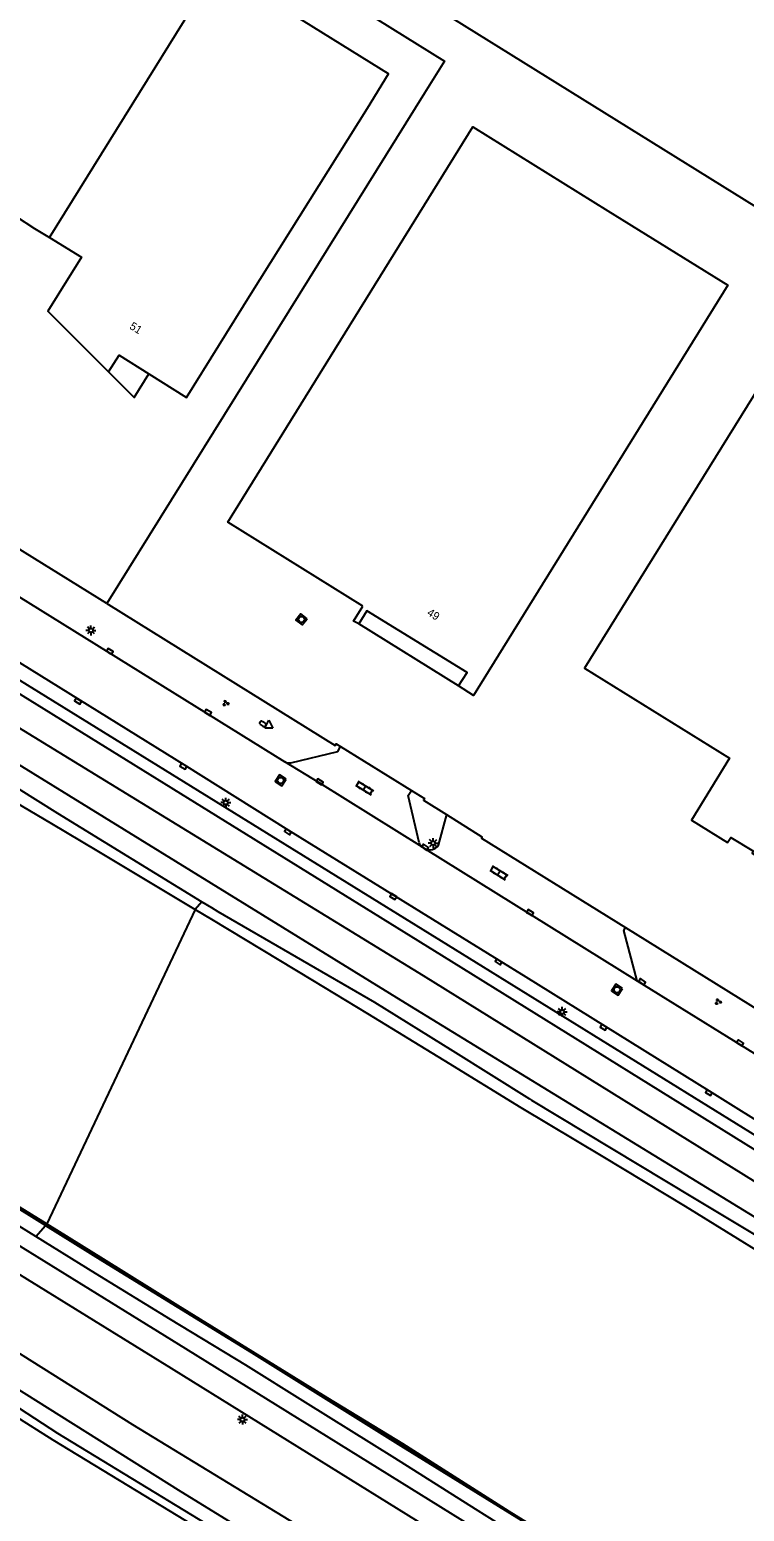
# Model space of a CAD drawing. Extents: x 128000 to 131008, y 398996 to 402500.
# Drawn here: x 128478.3 to 128567.7, y 400347.8 to 400533 of the extents above; entities that cross this region are included whole.
import ezdxf

# ---------------------------------------------------------------- set-up
doc = ezdxf.new("R2010")
doc.units = 0
for name, color, linetype in [('gg-afsc-hekwerk', 7, 'Continuous'), ('gg-anno-huisnummerreeks BGT', 7, 'Continuous'), ('gg-bbg-bijgebouw', 7, 'Continuous'), ('gg-bbg-hoofdgebouw', 7, 'Continuous'), ('gg-bbg-luifel en loopbrug', 7, 'Continuous'), ('gg-bbg-onder overbouw', 7, 'Continuous'), ('gg-bbg-pand overbouw', 7, 'Continuous'), ('gg-bbg-tussenscheiding', 7, 'Continuous'), ('gg-knt-bovenkant onderkant talud', 7, 'Continuous'), ('gg-knt-onverhard', 7, 'Continuous'), ('gg-knt-verharding', 7, 'Continuous'), ('gg-kntw-beschoeiing', 7, 'Continuous'), ('gg-kntw-bovenkant insteek waterloop', 7, 'Continuous'), ('gg-kntw-waterlijn', 7, 'Continuous'), ('gt-symb-brandkraan', 7, 'Continuous'), ('gt-symb-groenvak', 7, 'Continuous'), ('gt-symb-klinker verharding', 7, 'Continuous'), ('gt-symb-kolk', 7, 'Continuous'), ('gt-symb-lichtmast', 7, 'Continuous'), ('gt-symb-rioolschacht', 7, 'Continuous'), ('gt-symb-waterafsluiter', 7, 'Continuous'), ('gx-grn-maaiveld', 7, 'Continuous')]:
    doc.layers.add(name, color=color, linetype=linetype)

# ---------------------------------------------------------------- blocks, each defined once
blk = doc.blocks.new('gt0-LMAST')
at = {"layer": 'gt-symb-lichtmast'}
for p, q in [((-0.18, 0.17), (-0.45, 0.44)), ((-0.01, 0.25), (-0.01, 0.62)), ((0.17, 0.17), (0.44, 0.44)), ((-0.26, 0), (-0.63, 0)), ((-0.18, -0.18), (-0.45, -0.45)), ((-0.01, -0.25), (-0.01, -0.63)), ((0.44, -0.45), (0.17, -0.18)), ((0.24, 0), (0.62, 0))]:
    blk.add_line(p, q, dxfattribs=at)
blk.add_circle((-0.01, 0), 0.25, dxfattribs=at)
blk = doc.blocks.new('gt0-KL1')
at = {"layer": 'gt-symb-klinker verharding'}
for p, q in [((-1.15, 0.3), (1.15, 0.3)), ((-1, -0.3), (-1, 0.3)), ((-0.5, 0.3), (-0.5, 0.45)), ((0, -0.3), (0, 0.3)), ((0.5, 0.3), (0.5, 0.45)), ((1, -0.3), (1, 0.3)), ((-1.15, -0.3), (1.15, -0.3)), ((-0.5, -0.45), (-0.5, -0.3)), ((0.5, -0.45), (0.5, -0.3))]:
    blk.add_line(p, q, dxfattribs=at)
blk = doc.blocks.new('gt0-KOLK')
at = {"layer": 'gt-symb-kolk'}
blk.add_lwpolyline([(0, 0), (0.38, 0), (0.38, 0.4), (-0.38, 0.4), (-0.38, 0), (0, 0)], dxfattribs=at)
blk = doc.blocks.new('gt0-RS')
at = {"layer": 'gt-symb-rioolschacht'}
blk.add_lwpolyline([(-0.5, -0.5), (0.5, -0.5), (0.5, 0.5), (-0.5, 0.5)], close=True, dxfattribs=at)
blk.add_circle((0, 0), 0.375, dxfattribs=at)
blk = doc.blocks.new('gt0-WAFSL')
at = {"layer": 'gt-symb-waterafsluiter'}
for p, q in [((-0.5, -0.33), (0, 0.67)), ((0, 0.67), (0.5, -0.33)), ((0.5, -0.33), (-0.5, -0.33))]:
    blk.add_line(p, q, dxfattribs=at)
blk = doc.blocks.new('gt0-BR')
at = {"layer": 'gt-symb-brandkraan'}
for centre, radius, start, end in [((-0.24, 0), 0.206, 107.5669, 252.4331), ((0.6, -2.66), 3, 106.892, 107.5669), ((0, -0.69), 0.938, 73.108, 106.892), ((-0.6, -2.66), 3, 72.4331, 73.108), ((0.24, 0), 0.206, 287.567, 72.4331), ((0.6, 2.66), 3, 252.4331, 253.108), ((0, 0.69), 0.938, 253.108, 286.8921), ((-0.6, 2.66), 3, 286.8921, 287.567)]:
    blk.add_arc(centre, radius, start, end, dxfattribs=at)
blk = doc.blocks.new('gt0-GRVAK')
at = {"layer": 'gt-symb-groenvak'}
for p, q in [((-0.11, 0.19), (-0.23, 0.24)), ((-0.18, 0.15), (0.09, 0.15)), ((-0.09, 0.21), (-0.16, 0.32)), ((-0.05, 0.21), (-0.05, 0.39)), ((0, 0.21), (0.06, 0.32)), ((0.01, 0.19), (0.13, 0.24)), ((0.26, -0.05), (0.2, 0.06)), ((0.3, -0.05), (0.3, 0.13)), ((0.35, -0.05), (0.41, 0.06)), ((-0.25, -0.23), (-0.36, -0.18)), ((-0.32, -0.26), (-0.05, -0.26)), ((-0.23, -0.21), (-0.29, -0.1)), ((-0.18, -0.2), (-0.18, -0.02)), ((-0.14, -0.21), (-0.07, -0.1)), ((-0.12, -0.23), (0, -0.18)), ((0.24, -0.07), (0.12, -0.02)), ((0.17, -0.11), (0.44, -0.11)), ((0.37, -0.07), (0.49, -0.02))]:
    blk.add_line(p, q, dxfattribs=at)

msp = doc.modelspace()

# ---------------------------------------------------------------- linework, layer by layer
at = {"layer": 'gg-afsc-hekwerk'}
for p, q in [((128527.7, 400525.03), (128512.11, 400500)), ((128512.11, 400500), (128487.98, 400461.27)), ((128487.98, 400461.27), (128466.13, 400474.82)), ((128517.22, 400443.37), (128526.08, 400437.9)), ((128530.46, 400434.87), (128534.87, 400432.09))]:
    msp.add_line(p, q, dxfattribs=at)
for points in [[(128476.28, 400557.13), (128478.72, 400561.07), (128530.2, 400529.04), (128527.7, 400525.03)], [(128487.98, 400461.27), (128488.19, 400461.12), (128516.54, 400443.51), (128516.66, 400443.72), (128517.22, 400443.37)], [(128526.08, 400437.9), (128527.69, 400436.9), (128527.57, 400436.7), (128530.46, 400434.87)], [(128534.87, 400432.09), (128534.93, 400432.05), (128534.85, 400431.93), (128552.85, 400420.76)], [(128552.85, 400420.76), (128577.06, 400405.74), (128579.26, 400404.41)]]:
    msp.add_lwpolyline(points, dxfattribs=at)
at = {"layer": 'gg-bbg-bijgebouw'}
msp.add_lwpolyline([(128643.24, 400595.59), (128550.5, 400653.16), (128491.83, 400558.92), (128669.97, 400448.21), (128728.58, 400542.61), (128669.56, 400579.25)], dxfattribs=at)
at = {"layer": 'gg-bbg-hoofdgebouw'}
msp.add_line((128506.05, 400500), (128520.56, 400523.19), dxfattribs=at)
for points in [[(128520.56, 400523.19), (128523.2, 400527.44), (128501.78, 400540.78)], [(128520.01, 400460.94), (128503.11, 400471.42), (128533.73, 400520.82), (128550.63, 400510.33)], [(128550.63, 400510.33), (128565.63, 400501.03), (128533.84, 400449.76), (128531.94, 400450.96)], [(128472.46, 400502.85), (128476.65, 400509.61), (128478.95, 400508.14), (128480.8, 400507.01)], [(128480.8, 400507.01), (128484.8, 400504.56), (128481.97, 400500)], [(128481.97, 400500), (128480.6, 400497.79), (128488.18, 400490.21)], [(128493.24, 400489.96), (128497.93, 400487.01), (128506.05, 400500)], [(128592.9, 400432.64), (128616.03, 400469.99), (128574.27, 400495.91), (128547.69, 400453.16), (128565.86, 400441.91), (128561.08, 400434.19), (128565.61, 400431.4), (128566, 400432.02), (128568.83, 400430.31), (128568.67, 400430.06), (128582.61, 400421.46), (128587.12, 400428.78), (128589.55, 400427.21), (128592.9, 400432.64)], [(128488.18, 400490.21), (128489.54, 400492.29), (128493.24, 400489.96)], [(128519.49, 400458.74), (128518.84, 400459.05), (128520.01, 400460.94)]]:
    msp.add_lwpolyline(points, dxfattribs=at)
at = {"layer": 'gg-bbg-luifel en loopbrug'}
msp.add_lwpolyline([(128488.18, 400490.21), (128491.39, 400487), (128493.24, 400489.96)], dxfattribs=at)
at = {"layer": 'gg-bbg-onder overbouw'}
msp.add_lwpolyline([(128531.94, 400450.96), (128533.03, 400452.62), (128520.48, 400460.36), (128519.49, 400458.74)], dxfattribs=at)
at = {"layer": 'gg-bbg-pand overbouw'}
msp.add_line((128531.94, 400450.96), (128519.49, 400458.74), dxfattribs=at)
at = {"layer": 'gg-bbg-tussenscheiding'}
msp.add_line((128480.8, 400507.01), (128501.78, 400540.78), dxfattribs=at)
at = {"layer": 'gg-knt-bovenkant onderkant talud'}
for points in [[(128333.5, 400540.29), (128368.98, 400518.88), (128448.04, 400469.61), (128530.68, 400418.55), (128612.63, 400367.81), (128696.85, 400316.07), (128778.01, 400265.25), (128862.15, 400212.76), (128956.55, 400154.07), (129038.3, 400103.22), (129119.96, 400052.68), (129148.42, 400034.86), (129162.19, 400026.43)], [(129161.48, 400025.58), (129147.64, 400033.81), (129119.34, 400051.53), (129037.27, 400102.36), (128861.13, 400211.85), (128777.31, 400263.92), (128695.4, 400315.05), (128612.03, 400366.29), (128529.89, 400417.27), (128447.46, 400468.28), (128368.18, 400517.11), (128331.97, 400538.2)]]:
    msp.add_lwpolyline(points, dxfattribs=at)
at = {"layer": 'gg-knt-onverhard'}
for points in [[(129156.61, 400023.38), (129153.36, 400023.43), (129150.2, 400023.73), (129147.63, 400024.64), (129143.21, 400026.97), (129114.35, 400045.38), (129033.23, 400096.36), (128951.57, 400147.17), (128857.4, 400205.9), (128774.01, 400257.39), (128691.4, 400308.63), (128608.6, 400360.3), (128525.34, 400411.3), (128443.58, 400461.67), (128363.3, 400509.84), (128329.75, 400529.73), (128323.2, 400533.15)], [(129212.52, 399988.55), (129209.46, 399988.72), (129206.49, 399990.58), (129197.77, 399996.69), (129175.85, 400010.3), (129171.24, 400013.83), (129169.06, 400016.62), (129166.35, 400020.47), (129163.54, 400023.3), (129159.48, 400025.72), (129154.47, 400026.69), (129150, 400027.86), (129145.64, 400029.9), (129116.31, 400048.29), (129035.16, 400099.26), (128859.26, 400208.59), (128776.06, 400260.39), (128693.4, 400311.73), (128610.44, 400363.28), (128527.58, 400414.74), (128445.46, 400465.03), (128365.32, 400512.54), (128344.77, 400525.3), (128331.59, 400533.13)]]:
    msp.add_lwpolyline(points, dxfattribs=at)
at = {"layer": 'gg-knt-verharding'}
for p, q in [((128467.76, 400467.84), (128510.22, 400441.46)), ((128530.46, 400434.87), (128529.43, 400431.05)), ((128527.44, 400430.8), (128527.79, 400430.58)), ((128527.79, 400430.58), (128554.3, 400414.09)), ((128554.3, 400414.09), (128573.3, 400402.32))]:
    msp.add_line(p, q, dxfattribs=at)
for points in [[(128540.43, 400414.56), (128537.06, 400416.65), (128510.73, 400432.9), (128497.65, 400441.09), (128471.36, 400457.38), (128458.18, 400465.59), (128418.76, 400489.99), (128402.71, 400500)], [(128510.97, 400441.36), (128516.85, 400442.77), (128517.22, 400443.37)], [(128527.44, 400430.8), (128514.6, 400438.79), (128510.22, 400441.46)], [(129100.5, 399994.98), (129049.49, 400026.45), (129007.61, 400052.46), (128940.55, 400093.86), (128826.64, 400164.43), (128785.64, 400189.9), (128734.57, 400221.55), (128687.8, 400250.6), (128647.13, 400275.7), (128574.88, 400320.36), (128536.14, 400344.35), (128497.87, 400368.09), (128455.71, 400394.15), (128419.05, 400416.91), (128382.58, 400439.6)], [(128379.97, 400437.4), (128383.72, 400435.33), (128417.69, 400414.2), (128453.98, 400391.64), (128496.03, 400365.69), (128534.15, 400342.01), (128579.3, 400314.11)], [(128527.03, 400431.38), (128525.68, 400437.25), (128526.08, 400437.9)], [(128554.3, 400414.09), (128552.62, 400420.38), (128552.85, 400420.76)], [(128677.69, 400329.14), (128677.4, 400329.32), (128668.53, 400334.9), (128642.25, 400351.23), (128615.92, 400367.66), (128589.64, 400383.91), (128563.36, 400400.3), (128540.43, 400414.56)]]:
    msp.add_lwpolyline(points, dxfattribs=at)
for centre, radius, start, end in [((128510.73, 400442.33), 0.999, 239.6669, 284.2652), ((128527.96, 400431.59), 0.946, 192.7833, 236.9633), ((128528.35, 400431.75), 1.29, 244.2288, 327.1563)]:
    msp.add_arc(centre, radius, start, end, dxfattribs=at)
at = {"layer": 'gg-kntw-beschoeiing'}
for points in [[(128372.57, 400450.61), (128459.67, 400396.49), (128480.44, 400383.62)], [(128480.44, 400383.62), (128543.09, 400344.8), (128622.84, 400295.53), (128704.92, 400244.7), (128786.83, 400194.04), (128867.91, 400143.82), (128947.14, 400094.63), (129027.58, 400044.83), (129103.21, 399997.95)]]:
    msp.add_lwpolyline(points, dxfattribs=at)
at = {"layer": 'gg-kntw-bovenkant insteek waterloop'}
for points in [[(128289.15, 400483.78), (128291.4, 400484.79), (128295, 400483.27), (128306.4, 400476.4), (128318.06, 400468.08), (128325.68, 400462.82), (128336.13, 400456.41), (128362.38, 400441.2), (128377.07, 400429.96), (128413.61, 400407.24), (128449.69, 400384.74), (128491.2, 400358.65), (128529.55, 400335.28), (128572.51, 400308.15), (128574.22, 400305.17), (128573.41, 400302.05), (128572.4, 400301.15), (128567.01, 400303.72)], [(128567.01, 400303.72), (128564.86, 400305.01), (128552.72, 400312.9), (128533.64, 400324.77), (128508.26, 400340.29), (128481.28, 400356.71), (128476.41, 400359.76)]]:
    msp.add_lwpolyline(points, dxfattribs=at)
at = {"layer": 'gg-kntw-waterlijn'}
for points in [[(128328, 400396.08), (128350.7, 400437.93), (128376.48, 400421.97), (128393.76, 400411.82), (128434.46, 400387.05), (128444.99, 400380.26), (128446.42, 400379.45), (128458.8, 400372.09), (128477, 400360.69), (128481.81, 400357.56), (128508.78, 400341.15), (128534.16, 400325.62), (128552.77, 400313.63), (128566.01, 400304.6), (128568.06, 400303.67)], [(128389.35, 400417.12), (128444.78, 400383.17), (128497.23, 400350.26), (128549.69, 400318.05), (128557.36, 400313.29), (128562.84, 400309.6), (128564.78, 400308.41), (128568.27, 400306.73), (128569.34, 400305.8), (128569.94, 400304.46), (128569.47, 400303.49), (128568.06, 400303.67)]]:
    msp.add_lwpolyline(points, dxfattribs=at)
at = {"layer": 'gx-grn-maaiveld'}
for p, q in [((128499.86, 400423.98), (128499.01, 400423.03)), ((128499.01, 400423.03), (128480.48, 400383.71)), ((128479.11, 400382.14), (128480.3, 400383.54)), ((128480.3, 400383.54), (128480.48, 400383.71))]:
    msp.add_line(p, q, dxfattribs=at)
for points in [[(128349.24, 400514.19), (128362.74, 400505.86), (128368.68, 400502.27), (128378.86, 400496.36), (128389.01, 400490.5), (128398.89, 400484.53), (128408.77, 400478.56), (128414.39, 400475.39), (128420.42, 400471.95), (128430.15, 400465.88), (128439.97, 400459.79), (128450.83, 400453.61), (128461.71, 400447.45), (128471.93, 400441.21), (128481.83, 400435.06), (128499.86, 400423.98)], [(128348.27, 400512.73), (128358.23, 400506.74), (128367.78, 400501.06), (128377.56, 400495.16), (128387.7, 400489.11), (128397.86, 400483.25), (128407.98, 400477.43), (128410.03, 400476.21), (128419.76, 400470.34), (128429.29, 400464.55), (128439.07, 400458.62), (128448.13, 400453.2), (128460.47, 400445.87), (128470.74, 400439.84), (128481.05, 400433.78), (128486.74, 400430.39), (128499.01, 400423.03)], [(128480.3, 400383.54), (128466.66, 400392.03), (128446.12, 400404.72), (128424.96, 400417.83), (128406.37, 400429.44), (128387.28, 400441.38), (128387.37, 400441.54)], [(128387.37, 400441.54), (128396.68, 400435.76), (128406.47, 400429.73), (128415.75, 400423.86), (128425.07, 400418.02), (128435.61, 400411.52), (128446.14, 400405.03), (128448.26, 400403.71), (128466.8, 400392.26), (128477.11, 400385.8), (128480.48, 400383.71)], [(128499.86, 400423.98), (128501.05, 400423.25), (128501.85, 400422.76), (128511.64, 400417.12), (128521.47, 400411.42), (128531.25, 400405.35), (128540.84, 400399.34), (128541.1, 400399.18), (128561.2, 400387.06), (128571.23, 400381.05)], [(128499.01, 400423.03), (128501.07, 400421.79), (128513.7, 400414.19), (128520.59, 400410.01), (128530.14, 400404.17), (128539.75, 400398.29), (128549.99, 400392.14), (128560.28, 400385.94), (128570.54, 400379.62)], [(128479.11, 400382.14), (128476.13, 400383.98)], [(128480.3, 400383.54), (128487.49, 400379.07), (128506.08, 400367.65), (128524.73, 400356), (128544.92, 400343.53), (128565.59, 400330.77), (128588.6, 400316.54), (128611.61, 400302.31), (128630.04, 400290.9), (128652.41, 400277.07), (128673.02, 400264.3), (128692.92, 400251.93), (128711.96, 400240.22), (128728.16, 400230.08), (128750.91, 400216.04), (128761.55, 400209.46), (128775.71, 400200.7)], [(128480.48, 400383.71), (128487.52, 400379.34), (128496.81, 400373.57), (128515.59, 400361.98), (128524.96, 400356.28), (128538.25, 400347.83), (128545.13, 400343.58), (128555.38, 400337.31), (128565.69, 400331.02), (128573.56, 400326.06)], [(128569.6, 400326.2), (128564.89, 400329.09), (128554.66, 400335.31), (128544.3, 400341.66), (128534.09, 400348.08), (128523.99, 400354.46), (128512.84, 400361.42), (128505.35, 400366.06), (128495.96, 400371.79), (128486.58, 400377.51), (128479.11, 400382.14)]]:
    msp.add_lwpolyline(points, dxfattribs=at)

# ---------------------------------------------------------------- block references
at = {"layer": 'gt-symb-brandkraan', "rotation": 148.2498030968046}
msp.add_blockref('gt0-BR', (128507.49, 400446.21), dxfattribs=at)
at = {"layer": 'gt-symb-groenvak'}
for p in [(128502.83, 400448.81), (128564.41, 400411.49)]:
    msp.add_blockref('gt0-GRVAK', p, dxfattribs=at)
at = {"layer": 'gt-symb-klinker verharding'}
for p, rotation in [((128520.2, 400438.21), -31.671318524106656), ((128536.99, 400427.6), -31.67131852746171)]:
    msp.add_blockref('gt0-KL1', p, dxfattribs=dict(at, rotation=rotation))
at = {"layer": 'gt-symb-kolk'}
for p, rotation in [((128488.25, 400455.11), -31.877816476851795), ((128484.49, 400449.23), 148.20108717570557), ((128500.52, 400447.48), -31.798912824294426), ((128497.65, 400441.09), 148.20108717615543), ((128514.49, 400438.8), -31.798912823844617), ((128510.73, 400432.9), 147.946055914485), ((128527.67, 400430.64), -34.27202597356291), ((128523.9, 400424.8), 148.40750843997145), ((128540.8, 400422.46), -31.720060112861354), ((128537.06, 400416.65), 148.24980309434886), ((128554.81, 400413.83), -33.37220238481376), ((128550.2, 400408.46), 148.0735449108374), ((128567.06, 400406.18), -31.798912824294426), ((128563.36, 400400.3), 148.20108717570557)]:
    msp.add_blockref('gt0-KOLK', p, dxfattribs=dict(at, rotation=rotation))
at = {"layer": 'gt-symb-lichtmast'}
for p in [(128486, 400457.9), (128502.86, 400436.37), (128528.79, 400431.31), (128544.93, 400410.22), (128504.95, 400359.26)]:
    msp.add_blockref('gt0-LMAST', p, dxfattribs=at)
at = {"layer": 'gt-symb-rioolschacht'}
for p, rotation in [((128512.32, 400459.28), 141.69800616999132), ((128509.71, 400439.16), 147.78810263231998), ((128551.78, 400412.99), 147.73964679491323)]:
    msp.add_blockref('gt0-RS', p, dxfattribs=dict(at, rotation=rotation))
at = {"layer": 'gt-symb-waterafsluiter'}
msp.add_blockref('gt0-WAFSL', (128508.24, 400446.02), dxfattribs=at)

# ---------------------------------------------------------------- texts
at = {"layer": 'gg-anno-huisnummerreeks BGT'}
for s, rotation, p in [('51', 328.1, (128490.73, 400495.67)), ('49', 328.3, (128527.93, 400459.87))]:
    msp.add_text(s, height=1, rotation=rotation, dxfattribs=at).set_placement(p)

doc.saveas('drawing.dxf')
